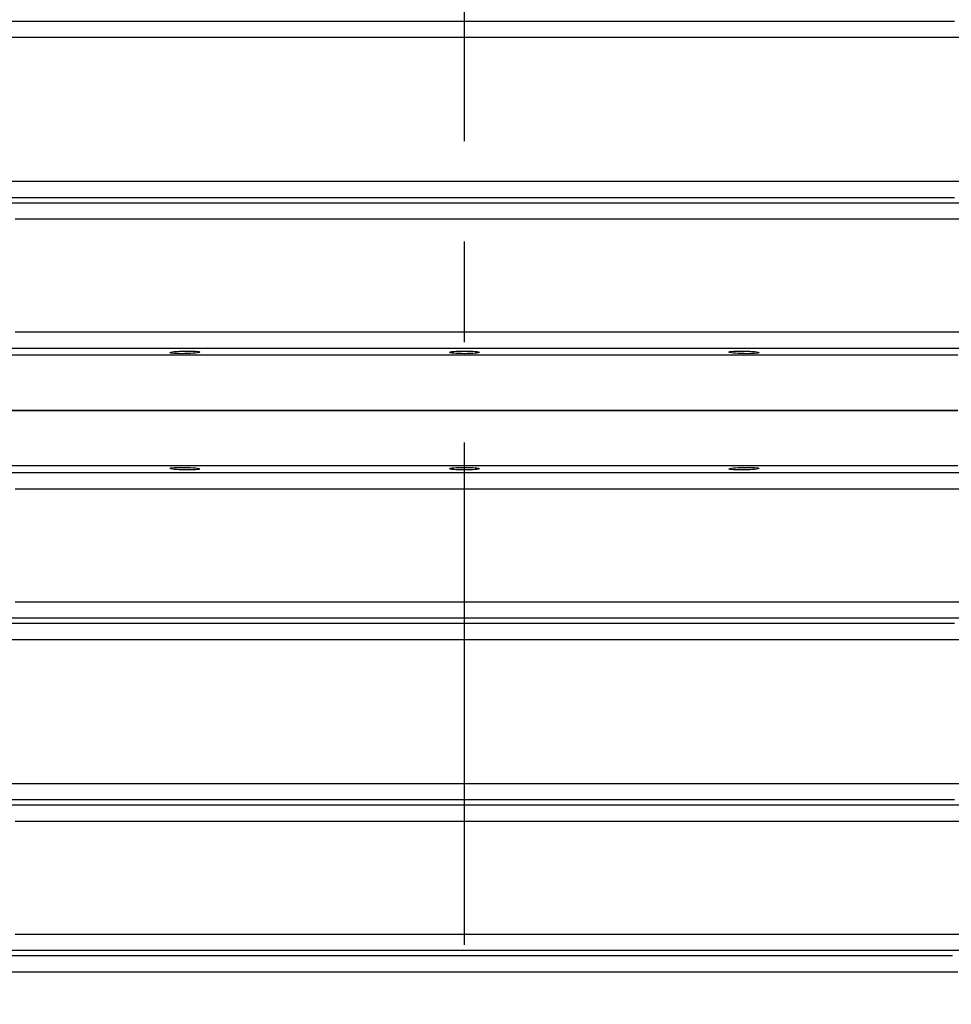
# Model space of a CAD drawing. Header units: millimetres. Extents: x 196 to 2027204, y -221452 to 153872.
# Tile 287 of 381: x 1216677 to 1217265, y -200380 to -199758. Entities that reach past the tile are written whole.
import ezdxf

# ---------------------------------------------------------------- set-up
doc = ezdxf.new("R2010")
doc.units = ezdxf.units.MM
doc.linetypes.add('CENTER', pattern=[50.8, 31.75, -6.35, 6.35, -6.35])
doc.layers.get('Defpoints').update_dxf_attribs({"lineweight": 18})
doc.layers.add('00_Основной', color=163, linetype='Continuous', lineweight=40)
doc.layers.add('ТМ-размеры', color=25, linetype='Continuous', lineweight=20)
doc.styles.add('SFINKS', font='SFINKS.shx', dxfattribs={"width": 0.7, "oblique": 15})
doc.dimstyles.new('кира-50', dxfattribs={"dimtxt": 150, "dimasz": 40, "dimexe": 15, "dimexo": 0, "dimgap": 20, "dimtad": 1, "dimdec": 0, "dimrnd": 5, "dimdsep": 46, "dimtxsty": 'SFINKS', "dimblk1": 'OBLIQUE', "dimblk2": 'OBLIQUE', "dimsah": 1, "dimcen": 2.5, "dimclrd": 252, "dimclre": 252, "dimclrt": 252, "dimadec": 0, "dimazin": 0, "dimtfac": 1, "dimtdec": 0, "dimtofl": 0, "dimtmove": 0, "dimatfit": 3, "dimldrblk": 'OBLIQUE', "dimfxl": 15, "dimtfill": 1, "dimtolj": 1, "dimtzin": 0, "dimlwd": 20, "dimlwe": 20, "dimarcsym": 0})

# ---------------------------------------------------------------- blocks, each defined once
blk = doc.blocks.new('_Oblique')
at = {"color": 0, "linetype": 'ByBlock', "lineweight": -2}
blk.add_line((-0.5, -0.5), (0.5, 0.5), dxfattribs=at)
blk = doc.blocks.new('*D85')
at = {"layer": 'Defpoints', "color": 0, "linetype": 'ByBlock', "lineweight": 50, "transparency": 16777216}
for p in [(1216957.71, -194978.27), (1216957.71, -203390.23), (1218392.05, -203390.23)]:
    blk.add_point(p, dxfattribs=at)
at = {"layer": 'ТМ-размеры', "color": 252, "linetype": 'ByBlock', "lineweight": 20, "transparency": 16777216}
for p, q in [((1216957.71, -194978.27), (1218407.05, -194978.27)), ((1218392.05, -194978.27), (1218392.05, -203390.23)), ((1216957.71, -203390.23), (1218407.05, -203390.23))]:
    blk.add_line(p, q, dxfattribs=at)
at = {"layer": 'ТМ-размеры', "color": 252, "linetype": 'ByBlock', "lineweight": 20, "transparency": 16777216, "xscale": 40, "yscale": 40, "zscale": 40}
for p, rotation in [((1218392.05, -194978.27), 90), ((1218392.05, -203390.23), 270)]:
    blk.add_blockref('_Oblique', p, dxfattribs=dict(at, rotation=rotation))
at = {"layer": 'ТМ-размеры', "color": 252, "linetype": 'ByBlock', "transparency": 16777216, "insert": (1218297.05, -199184.25), "char_height": 150, "attachment_point": 5, "rotation": 90, "style": 'SFINKS', "bg_fill": 3, "box_fill_scale": 1.1, "bg_fill_color": 256, "bg_fill_true_color": 13158600, "bg_fill_transparency": 0}
blk.add_mtext('\\A1;8410', dxfattribs=at)

msp = doc.modelspace()

# ---------------------------------------------------------------- linework, layer by layer
at = {"color": 252, "linetype": 'CENTER', "lineweight": 25, "ltscale": 10}
msp.add_line((1216957.71, -203390.23, 0.2), (1216957.71, -194978.28, 0.2), dxfattribs=at)
at = {"layer": '00_Основной', "color": 252, "lineweight": 25, "ltscale": 10, "elevation": 0.2}
for points in [[(1217267.57, -199758.7), (1217246.33, -199758.7), (1217224.91, -199758.7), (1217203.29, -199758.7), (1217181.52, -199758.7), (1217159.58, -199758.7), (1217137.51, -199758.7), (1217115.29, -199758.7), (1217092.99, -199758.7), (1217070.59, -199758.7), (1217048.1, -199758.7), (1217025.56, -199758.7), (1217002.97, -199758.7), (1216980.35, -199758.7), (1216957.72, -199758.7), (1216935.07, -199758.7), (1216912.45, -199758.7), (1216889.86, -199758.7), (1216867.32, -199758.7), (1216844.83, -199758.7), (1216822.43, -199758.7), (1216800.12, -199758.7), (1216777.91, -199758.7), (1216755.84, -199758.7), (1216733.9, -199758.7), (1216712.13, -199758.7), (1216690.51, -199758.7), (1216669.09, -199758.7)], [(1216666.04, -199768.66), (1216687.68, -199768.66), (1216709.53, -199768.66), (1216731.54, -199768.66), (1216753.71, -199768.66), (1216776.02, -199768.66), (1216798.46, -199768.66), (1216820.99, -199768.66), (1216843.64, -199768.66), (1216866.36, -199768.66), (1216889.14, -199768.66), (1216911.97, -199768.66), (1216934.83, -199768.66), (1216957.72, -199768.66), (1216980.59, -199768.66), (1217003.45, -199768.66), (1217026.28, -199768.66), (1217049.06, -199768.66), (1217071.78, -199768.66), (1217094.42, -199768.66), (1217116.96, -199768.66), (1217139.4, -199768.66), (1217161.71, -199768.66), (1217183.87, -199768.66), (1217205.89, -199768.66), (1217227.73, -199768.66), (1217249.38, -199768.66), (1217270.84, -199768.66)], [(1217270.84, -199859.85), (1217249.38, -199859.85), (1217227.73, -199859.85), (1217205.89, -199859.85), (1217183.87, -199859.85), (1217161.71, -199859.85), (1217139.4, -199859.85), (1217116.96, -199859.85), (1217094.42, -199859.85), (1217071.78, -199859.85), (1217049.06, -199859.85), (1217026.28, -199859.85), (1217003.45, -199859.85), (1216980.59, -199859.85), (1216957.72, -199859.85), (1216934.83, -199859.85), (1216911.97, -199859.85), (1216889.14, -199859.85), (1216866.36, -199859.85), (1216843.64, -199859.85), (1216820.99, -199859.85), (1216798.46, -199859.85), (1216776.02, -199859.85), (1216753.71, -199859.85), (1216731.54, -199859.85), (1216709.53, -199859.85), (1216687.68, -199859.85), (1216666.04, -199859.85)], [(1216669.09, -199869.81), (1216690.51, -199869.81), (1216712.13, -199869.81), (1216733.9, -199869.81), (1216755.84, -199869.81), (1216777.91, -199869.81), (1216800.12, -199869.81), (1216822.43, -199869.81), (1216844.83, -199869.81), (1216867.32, -199869.81), (1216889.86, -199869.81), (1216912.45, -199869.81), (1216935.07, -199869.81), (1216957.72, -199869.81), (1216980.35, -199869.81), (1217002.97, -199869.81), (1217025.56, -199869.81), (1217048.1, -199869.81), (1217070.59, -199869.81), (1217092.99, -199869.81), (1217115.29, -199869.81), (1217137.51, -199869.81), (1217159.58, -199869.81), (1217181.52, -199869.81), (1217203.29, -199869.81), (1217224.91, -199869.81), (1217246.33, -199869.81), (1217267.57, -199869.81)], [(1217283.78, -199873.45), (1217264.45, -199873.45), (1217244.92, -199873.45), (1217225.19, -199873.45), (1217205.3, -199873.45), (1217185.24, -199873.45), (1217165.04, -199873.45), (1217144.69, -199873.45), (1217124.23, -199873.45), (1217103.65, -199873.45), (1217082.98, -199873.45), (1217062.22, -199873.45), (1217041.41, -199873.45), (1217020.52, -199873.45), (1216999.61, -199873.45), (1216978.67, -199873.45), (1216957.72, -199873.45), (1216936.75, -199873.45), (1216915.8, -199873.45), (1216894.89, -199873.45), (1216874.01, -199873.45), (1216853.2, -199873.45), (1216832.44, -199873.45), (1216811.76, -199873.45), (1216791.19, -199873.45), (1216770.73, -199873.45), (1216750.38, -199873.45), (1216730.17, -199873.45), (1216710.12, -199873.45), (1216690.22, -199873.45), (1216670.5, -199873.45)], [(1216673.7, -199883.41), (1216693.2, -199883.41), (1216712.87, -199883.41), (1216732.71, -199883.41), (1216752.7, -199883.41), (1216772.82, -199883.41), (1216793.05, -199883.41), (1216813.4, -199883.41), (1216833.83, -199883.41), (1216854.35, -199883.41), (1216874.94, -199883.41), (1216895.58, -199883.41), (1216916.27, -199883.41), (1216936.99, -199883.41), (1216957.72, -199883.41), (1216978.43, -199883.41), (1216999.14, -199883.41), (1217019.83, -199883.41), (1217040.48, -199883.41), (1217061.06, -199883.41), (1217081.59, -199883.41), (1217102.03, -199883.41), (1217122.36, -199883.41), (1217142.61, -199883.41), (1217162.72, -199883.41), (1217182.71, -199883.41), (1217202.55, -199883.41), (1217222.21, -199883.41), (1217241.72, -199883.41), (1217261.03, -199883.41), (1217280.16, -199883.41)], [(1217280.16, -199955.1), (1217261.03, -199955.1), (1217241.72, -199955.1), (1217222.21, -199955.1), (1217202.55, -199955.1), (1217182.71, -199955.1), (1217162.72, -199955.1), (1217142.61, -199955.1), (1217122.36, -199955.1), (1217102.03, -199955.1), (1217081.59, -199955.1), (1217061.06, -199955.1), (1217040.48, -199955.1), (1217019.83, -199955.1), (1216999.14, -199955.1), (1216978.43, -199955.1), (1216957.72, -199955.1), (1216936.99, -199955.1), (1216916.27, -199955.1), (1216895.58, -199955.1), (1216874.94, -199955.1), (1216854.35, -199955.1), (1216833.83, -199955.1), (1216813.4, -199955.1), (1216793.05, -199955.1), (1216772.82, -199955.1), (1216752.7, -199955.1), (1216732.71, -199955.1), (1216712.87, -199955.1), (1216693.2, -199955.1), (1216673.7, -199955.1)], [(1216670.5, -199965.06), (1216690.22, -199965.06), (1216710.12, -199965.06), (1216730.17, -199965.06), (1216750.38, -199965.06), (1216770.73, -199965.06), (1216791.19, -199965.06), (1216811.76, -199965.06), (1216832.44, -199965.06), (1216853.2, -199965.06), (1216874.01, -199965.06), (1216894.89, -199965.06), (1216915.8, -199965.06), (1216936.75, -199965.06), (1216957.72, -199965.06), (1216978.67, -199965.06), (1216999.61, -199965.06), (1217020.52, -199965.06), (1217041.41, -199965.06), (1217062.22, -199965.06), (1217082.98, -199965.06), (1217103.65, -199965.06), (1217124.23, -199965.06), (1217144.69, -199965.06), (1217165.04, -199965.06), (1217185.24, -199965.06), (1217205.3, -199965.06), (1217225.19, -199965.06), (1217244.92, -199965.06), (1217264.45, -199965.06), (1217283.78, -199965.06)], [(1216957.72, -199969.5), (1216934.94, -199969.5), (1216912.18, -199969.5), (1216889.45, -199969.5), (1216866.77, -199969.5), (1216844.15, -199969.5), (1216821.61, -199969.5), (1216799.17, -199969.5), (1216776.83, -199969.5), (1216754.61, -199969.5), (1216732.53, -199969.5), (1216710.62, -199969.5), (1216688.87, -199969.5), (1216667.3, -199969.5)], [(1217269.49, -199969.5), (1217248.12, -199969.5), (1217226.56, -199969.5), (1217204.8, -199969.5), (1217182.89, -199969.5), (1217160.8, -199969.5), (1217138.59, -199969.5), (1217116.25, -199969.5), (1217093.81, -199969.5), (1217071.27, -199969.5), (1217048.65, -199969.5), (1217025.97, -199969.5), (1217003.24, -199969.5), (1216980.48, -199969.5), (1216957.72, -199969.5)], [(1216957.72, -200004.5), (1216934.94, -200004.5), (1216912.18, -200004.5), (1216889.45, -200004.5), (1216866.77, -200004.5), (1216844.15, -200004.5), (1216821.61, -200004.5), (1216799.17, -200004.5), (1216776.83, -200004.5), (1216754.61, -200004.5), (1216732.53, -200004.5), (1216710.62, -200004.5), (1216688.87, -200004.5), (1216667.3, -200004.5)], [(1216667.3, -200004.5), (1216688.87, -200004.5), (1216710.62, -200004.5), (1216732.53, -200004.5), (1216754.61, -200004.5), (1216776.83, -200004.5), (1216799.17, -200004.5), (1216821.61, -200004.5), (1216844.15, -200004.5), (1216866.77, -200004.5), (1216889.45, -200004.5), (1216912.18, -200004.5), (1216934.94, -200004.5), (1216957.72, -200004.5)], [(1217269.49, -200004.5), (1217248.12, -200004.5), (1217226.56, -200004.5), (1217204.8, -200004.5), (1217182.89, -200004.5), (1217160.8, -200004.5), (1217138.59, -200004.5), (1217116.25, -200004.5), (1217093.81, -200004.5), (1217071.27, -200004.5), (1217048.65, -200004.5), (1217025.97, -200004.5), (1217003.24, -200004.5), (1216980.48, -200004.5), (1216957.72, -200004.5)], [(1216957.72, -200004.5), (1216980.48, -200004.5), (1217003.24, -200004.5), (1217025.97, -200004.5), (1217048.65, -200004.5), (1217071.27, -200004.5), (1217093.81, -200004.5), (1217116.25, -200004.5), (1217138.59, -200004.5), (1217160.8, -200004.5), (1217182.89, -200004.5), (1217204.8, -200004.5), (1217226.56, -200004.5), (1217248.12, -200004.5), (1217269.49, -200004.5)], [(1216957.72, -200039.51), (1216934.94, -200039.51), (1216912.18, -200039.51), (1216889.45, -200039.51), (1216866.77, -200039.51), (1216844.15, -200039.51), (1216821.61, -200039.51), (1216799.17, -200039.51), (1216776.83, -200039.51), (1216754.61, -200039.51), (1216732.53, -200039.51), (1216710.62, -200039.51), (1216688.87, -200039.51), (1216667.3, -200039.51)], [(1217269.49, -200039.51), (1217248.12, -200039.51), (1217226.56, -200039.51), (1217204.8, -200039.51), (1217182.89, -200039.51), (1217160.8, -200039.51), (1217138.59, -200039.51), (1217116.25, -200039.51), (1217093.81, -200039.51), (1217071.27, -200039.51), (1217048.65, -200039.51), (1217025.97, -200039.51), (1217003.24, -200039.51), (1216980.48, -200039.51), (1216957.72, -200039.51)], [(1217283.78, -200043.95), (1217264.45, -200043.95), (1217244.92, -200043.95), (1217225.19, -200043.95), (1217205.3, -200043.95), (1217185.24, -200043.95), (1217165.04, -200043.95), (1217144.69, -200043.95), (1217124.23, -200043.95), (1217103.65, -200043.95), (1217082.98, -200043.95), (1217062.22, -200043.95), (1217041.41, -200043.95), (1217020.52, -200043.95), (1216999.61, -200043.95), (1216978.67, -200043.95), (1216957.72, -200043.95), (1216936.75, -200043.95), (1216915.8, -200043.95), (1216894.89, -200043.95), (1216874.01, -200043.95), (1216853.2, -200043.95), (1216832.44, -200043.95), (1216811.76, -200043.95), (1216791.19, -200043.95), (1216770.73, -200043.95), (1216750.38, -200043.95), (1216730.17, -200043.95), (1216710.12, -200043.95), (1216690.22, -200043.95), (1216670.5, -200043.95)], [(1216673.7, -200053.92), (1216693.2, -200053.92), (1216712.87, -200053.92), (1216732.71, -200053.92), (1216752.7, -200053.92), (1216772.82, -200053.92), (1216793.05, -200053.92), (1216813.4, -200053.92), (1216833.83, -200053.92), (1216854.35, -200053.92), (1216874.94, -200053.92), (1216895.58, -200053.92), (1216916.27, -200053.92), (1216936.99, -200053.92), (1216957.72, -200053.92), (1216978.43, -200053.92), (1216999.14, -200053.92), (1217019.83, -200053.92), (1217040.48, -200053.92), (1217061.06, -200053.92), (1217081.59, -200053.92), (1217102.03, -200053.92), (1217122.36, -200053.92), (1217142.61, -200053.92), (1217162.72, -200053.92), (1217182.71, -200053.92), (1217202.55, -200053.92), (1217222.21, -200053.92), (1217241.72, -200053.92), (1217261.03, -200053.92), (1217280.16, -200053.92)], [(1217280.16, -200125.59), (1217261.03, -200125.59), (1217241.72, -200125.59), (1217222.21, -200125.59), (1217202.55, -200125.59), (1217182.71, -200125.59), (1217162.72, -200125.59), (1217142.61, -200125.59), (1217122.36, -200125.59), (1217102.03, -200125.59), (1217081.59, -200125.59), (1217061.06, -200125.59), (1217040.48, -200125.59), (1217019.83, -200125.59), (1216999.14, -200125.59), (1216978.43, -200125.59), (1216957.72, -200125.59), (1216936.99, -200125.59), (1216916.27, -200125.59), (1216895.58, -200125.59), (1216874.94, -200125.59), (1216854.35, -200125.59), (1216833.83, -200125.59), (1216813.4, -200125.59), (1216793.05, -200125.59), (1216772.82, -200125.59), (1216752.7, -200125.59), (1216732.71, -200125.59), (1216712.87, -200125.59), (1216693.2, -200125.59), (1216673.7, -200125.59)], [(1217267.57, -200139.2), (1217246.33, -200139.2), (1217224.91, -200139.2), (1217203.29, -200139.2), (1217181.52, -200139.2), (1217159.58, -200139.2), (1217137.51, -200139.2), (1217115.29, -200139.2), (1217092.99, -200139.2), (1217070.59, -200139.2), (1217048.1, -200139.2), (1217025.56, -200139.2), (1217002.97, -200139.2), (1216980.35, -200139.2), (1216957.72, -200139.2), (1216935.07, -200139.2), (1216912.45, -200139.2), (1216889.86, -200139.2), (1216867.32, -200139.2), (1216844.83, -200139.2), (1216822.43, -200139.2), (1216800.12, -200139.2), (1216777.91, -200139.2), (1216755.84, -200139.2), (1216733.9, -200139.2), (1216712.13, -200139.2), (1216690.51, -200139.2), (1216669.09, -200139.2)], [(1216670.5, -200135.55), (1216690.22, -200135.55), (1216710.12, -200135.55), (1216730.17, -200135.55), (1216750.38, -200135.55), (1216770.73, -200135.55), (1216791.19, -200135.55), (1216811.76, -200135.55), (1216832.44, -200135.55), (1216853.2, -200135.55), (1216874.01, -200135.55), (1216894.89, -200135.55), (1216915.8, -200135.55), (1216936.75, -200135.55), (1216957.72, -200135.55), (1216978.67, -200135.55), (1216999.61, -200135.55), (1217020.52, -200135.55), (1217041.41, -200135.55), (1217062.22, -200135.55), (1217082.98, -200135.55), (1217103.65, -200135.55), (1217124.23, -200135.55), (1217144.69, -200135.55), (1217165.04, -200135.55), (1217185.24, -200135.55), (1217205.3, -200135.55), (1217225.19, -200135.55), (1217244.92, -200135.55), (1217264.45, -200135.55), (1217283.78, -200135.55)], [(1216666.04, -200149.17), (1216687.68, -200149.17), (1216709.53, -200149.17), (1216731.54, -200149.17), (1216753.71, -200149.17), (1216776.02, -200149.17), (1216798.46, -200149.17), (1216820.99, -200149.17), (1216843.64, -200149.17), (1216866.36, -200149.17), (1216889.14, -200149.17), (1216911.97, -200149.17), (1216934.83, -200149.17), (1216957.72, -200149.17), (1216980.59, -200149.17), (1217003.45, -200149.17), (1217026.28, -200149.17), (1217049.06, -200149.17), (1217071.78, -200149.17), (1217094.42, -200149.17), (1217116.96, -200149.17), (1217139.4, -200149.17), (1217161.71, -200149.17), (1217183.87, -200149.17), (1217205.89, -200149.17), (1217227.73, -200149.17), (1217249.38, -200149.17), (1217270.84, -200149.17)], [(1217270.84, -200240.34), (1217249.38, -200240.34), (1217227.73, -200240.34), (1217205.89, -200240.34), (1217183.87, -200240.34), (1217161.71, -200240.34), (1217139.4, -200240.34), (1217116.96, -200240.34), (1217094.42, -200240.34), (1217071.78, -200240.34), (1217049.06, -200240.34), (1217026.28, -200240.34), (1217003.45, -200240.34), (1216980.59, -200240.34), (1216957.72, -200240.34), (1216934.83, -200240.34), (1216911.97, -200240.34), (1216889.14, -200240.34), (1216866.36, -200240.34), (1216843.64, -200240.34), (1216820.99, -200240.34), (1216798.46, -200240.34), (1216776.02, -200240.34), (1216753.71, -200240.34), (1216731.54, -200240.34), (1216709.53, -200240.34), (1216687.68, -200240.34), (1216666.04, -200240.34)], [(1216669.09, -200250.3), (1216690.51, -200250.3), (1216712.13, -200250.3), (1216733.9, -200250.3), (1216755.84, -200250.3), (1216777.91, -200250.3), (1216800.12, -200250.3), (1216822.43, -200250.3), (1216844.83, -200250.3), (1216867.32, -200250.3), (1216889.86, -200250.3), (1216912.45, -200250.3), (1216935.07, -200250.3), (1216957.72, -200250.3), (1216980.35, -200250.3), (1217002.97, -200250.3), (1217025.56, -200250.3), (1217048.1, -200250.3), (1217070.59, -200250.3), (1217092.99, -200250.3), (1217115.29, -200250.3), (1217137.51, -200250.3), (1217159.58, -200250.3), (1217181.52, -200250.3), (1217203.29, -200250.3), (1217224.91, -200250.3), (1217246.33, -200250.3), (1217267.57, -200250.3)], [(1217283.78, -200253.96), (1217264.45, -200253.96), (1217244.92, -200253.96), (1217225.19, -200253.96), (1217205.3, -200253.96), (1217185.24, -200253.96), (1217165.04, -200253.96), (1217144.69, -200253.96), (1217124.23, -200253.96), (1217103.65, -200253.96), (1217082.98, -200253.96), (1217062.22, -200253.96), (1217041.41, -200253.96), (1217020.52, -200253.96), (1216999.61, -200253.96), (1216978.67, -200253.96), (1216957.72, -200253.96), (1216936.75, -200253.96), (1216915.8, -200253.96), (1216894.89, -200253.96), (1216874.01, -200253.96), (1216853.2, -200253.96), (1216832.44, -200253.96), (1216811.76, -200253.96), (1216791.19, -200253.96), (1216770.73, -200253.96), (1216750.38, -200253.96), (1216730.17, -200253.96), (1216710.12, -200253.96), (1216690.22, -200253.96), (1216670.5, -200253.96)], [(1216673.7, -200263.92), (1216693.2, -200263.92), (1216712.87, -200263.92), (1216732.71, -200263.92), (1216752.7, -200263.92), (1216772.82, -200263.92), (1216793.05, -200263.92), (1216813.4, -200263.92), (1216833.83, -200263.92), (1216854.35, -200263.92), (1216874.94, -200263.92), (1216895.58, -200263.92), (1216916.27, -200263.92), (1216936.99, -200263.92), (1216957.72, -200263.92), (1216978.43, -200263.92), (1216999.14, -200263.92), (1217019.83, -200263.92), (1217040.48, -200263.92), (1217061.06, -200263.92), (1217081.59, -200263.92), (1217102.03, -200263.92), (1217122.36, -200263.92), (1217142.61, -200263.92), (1217162.72, -200263.92), (1217182.71, -200263.92), (1217202.55, -200263.92), (1217222.21, -200263.92), (1217241.72, -200263.92), (1217261.03, -200263.92), (1217280.16, -200263.92)], [(1217280.16, -200335.59), (1217261.03, -200335.59), (1217241.72, -200335.59), (1217222.21, -200335.59), (1217202.55, -200335.59), (1217182.71, -200335.59), (1217162.72, -200335.59), (1217142.61, -200335.59), (1217122.36, -200335.59), (1217102.03, -200335.59), (1217081.59, -200335.59), (1217061.06, -200335.59), (1217040.48, -200335.59), (1217019.83, -200335.59), (1216999.14, -200335.59), (1216978.43, -200335.59), (1216957.72, -200335.59), (1216936.99, -200335.59), (1216916.27, -200335.59), (1216895.58, -200335.59), (1216874.94, -200335.59), (1216854.35, -200335.59), (1216833.83, -200335.59), (1216813.4, -200335.59), (1216793.05, -200335.59), (1216772.82, -200335.59), (1216752.7, -200335.59), (1216732.71, -200335.59), (1216712.87, -200335.59), (1216693.2, -200335.59), (1216673.7, -200335.59)], [(1216670.5, -200345.55), (1216690.22, -200345.55), (1216710.12, -200345.55), (1216730.17, -200345.55), (1216750.38, -200345.55), (1216770.73, -200345.55), (1216791.19, -200345.55), (1216811.76, -200345.55), (1216832.44, -200345.55), (1216853.2, -200345.55), (1216874.01, -200345.55), (1216894.89, -200345.55), (1216915.8, -200345.55), (1216936.75, -200345.55), (1216957.72, -200345.55), (1216978.67, -200345.55), (1216999.61, -200345.55), (1217020.52, -200345.55), (1217041.41, -200345.55), (1217062.22, -200345.55), (1217082.98, -200345.55), (1217103.65, -200345.55), (1217124.23, -200345.55), (1217144.69, -200345.55), (1217165.04, -200345.55), (1217185.24, -200345.55), (1217205.3, -200345.55), (1217225.19, -200345.55), (1217244.92, -200345.55), (1217264.45, -200345.55), (1217283.78, -200345.55)], [(1217266.21, -200349.2), (1217245.07, -200349.2), (1217223.74, -200349.2), (1217202.21, -200349.2), (1217180.52, -200349.2), (1217158.67, -200349.2), (1217136.7, -200349.2), (1217114.59, -200349.2), (1217092.38, -200349.2), (1217070.08, -200349.2), (1217047.69, -200349.2), (1217025.25, -200349.2), (1217002.76, -200349.2), (1216980.24, -200349.2), (1216957.72, -200349.2), (1216935.18, -200349.2), (1216912.66, -200349.2), (1216890.16, -200349.2), (1216867.73, -200349.2), (1216845.35, -200349.2), (1216823.04, -200349.2), (1216800.83, -200349.2), (1216778.73, -200349.2), (1216756.75, -200349.2), (1216734.9, -200349.2), (1216713.21, -200349.2), (1216691.68, -200349.2), (1216670.34, -200349.2)], [(1216667.3, -200359.17), (1216688.87, -200359.17), (1216710.62, -200359.17), (1216732.53, -200359.17), (1216754.61, -200359.17), (1216776.83, -200359.17), (1216799.17, -200359.17), (1216821.61, -200359.17), (1216844.15, -200359.17), (1216866.77, -200359.17), (1216889.45, -200359.17), (1216912.18, -200359.17), (1216934.94, -200359.17), (1216957.72, -200359.17), (1216980.48, -200359.17), (1217003.24, -200359.17), (1217025.97, -200359.17), (1217048.65, -200359.17), (1217071.27, -200359.17), (1217093.81, -200359.17), (1217116.25, -200359.17), (1217138.59, -200359.17), (1217160.8, -200359.17), (1217182.89, -200359.17), (1217204.8, -200359.17), (1217226.56, -200359.17), (1217248.12, -200359.17), (1217269.49, -200359.17)]]:
    msp.add_lwpolyline(points, dxfattribs=at)
for points in [[(1216774.29, -199967.3), (1216775.73, -199967.18), (1216777.38, -199967.06), (1216779.17, -199966.99), (1216781.02, -199966.94), (1216782.85, -199966.92), (1216784.64, -199966.94), (1216786.29, -199966.98), (1216787.72, -199967.06), (1216788.89, -199967.16), (1216789.77, -199967.29), (1216790.3, -199967.43), (1216790.49, -199967.58), (1216790.3, -199967.75), (1216789.74, -199967.91), (1216788.86, -199968.06), (1216787.69, -199968.2), (1216786.26, -199968.33), (1216784.6, -199968.44), (1216782.81, -199968.52), (1216780.97, -199968.57), (1216779.12, -199968.59), (1216777.33, -199968.57), (1216775.68, -199968.53), (1216774.25, -199968.44), (1216773.07, -199968.35), (1216772.2, -199968.22), (1216771.66, -199968.08), (1216771.48, -199967.92), (1216771.68, -199967.77), (1216772.23, -199967.6), (1216773.1, -199967.44)], [(1216951, -199967.16), (1216952.44, -199967.06), (1216954.11, -199966.99), (1216955.88, -199966.94), (1216957.73, -199966.92), (1216959.56, -199966.94), (1216961.36, -199966.99), (1216963.02, -199967.06), (1216964.45, -199967.18), (1216965.61, -199967.3), (1216966.48, -199967.44), (1216967.03, -199967.6), (1216967.21, -199967.75), (1216967.03, -199967.92), (1216966.48, -199968.08), (1216965.59, -199968.22), (1216964.42, -199968.35), (1216962.99, -199968.44), (1216961.33, -199968.52), (1216959.54, -199968.57), (1216957.7, -199968.59), (1216955.85, -199968.57), (1216954.08, -199968.52), (1216952.41, -199968.44), (1216950.99, -199968.35), (1216949.8, -199968.22), (1216948.92, -199968.08), (1216948.39, -199967.92), (1216948.21, -199967.75), (1216948.39, -199967.6), (1216948.94, -199967.44), (1216949.81, -199967.29)], [(1217127.71, -199967.06), (1217129.15, -199966.98), (1217130.82, -199966.94), (1217132.61, -199966.92), (1217134.45, -199966.94), (1217136.29, -199966.99), (1217138.09, -199967.08), (1217139.74, -199967.18), (1217141.16, -199967.3), (1217142.33, -199967.44), (1217143.21, -199967.61), (1217143.76, -199967.77), (1217143.94, -199967.94), (1217143.76, -199968.08), (1217143.21, -199968.23), (1217142.33, -199968.35), (1217141.15, -199968.44), (1217139.72, -199968.53), (1217138.07, -199968.57), (1217136.27, -199968.59), (1217134.43, -199968.57), (1217132.6, -199968.52), (1217130.8, -199968.44), (1217129.14, -199968.33), (1217127.71, -199968.2), (1217126.53, -199968.06), (1217125.65, -199967.91), (1217125.12, -199967.74), (1217124.93, -199967.58), (1217125.12, -199967.43), (1217125.67, -199967.29), (1217126.54, -199967.16)], [(1216774.29, -200041.71), (1216773.1, -200041.56), (1216772.23, -200041.4), (1216771.68, -200041.24), (1216771.48, -200041.08), (1216771.66, -200040.92), (1216772.2, -200040.78), (1216773.07, -200040.65), (1216774.23, -200040.55), (1216775.65, -200040.48), (1216777.31, -200040.44), (1216779.1, -200040.43), (1216780.94, -200040.44), (1216782.81, -200040.48), (1216784.6, -200040.57), (1216786.25, -200040.67), (1216787.68, -200040.79), (1216788.86, -200040.94), (1216789.74, -200041.09), (1216790.29, -200041.26), (1216790.49, -200041.41), (1216790.32, -200041.57), (1216789.78, -200041.71), (1216788.9, -200041.84), (1216787.73, -200041.95), (1216786.31, -200042.02), (1216784.64, -200042.06), (1216782.87, -200042.08), (1216781.02, -200042.06), (1216779.18, -200042.02), (1216777.39, -200041.94), (1216775.73, -200041.84)], [(1216951, -200041.84), (1216949.83, -200041.71), (1216948.94, -200041.57), (1216948.39, -200041.41), (1216948.21, -200041.24), (1216948.39, -200041.09), (1216948.94, -200040.94), (1216949.8, -200040.79), (1216950.97, -200040.67), (1216952.4, -200040.57), (1216954.03, -200040.48), (1216955.84, -200040.44), (1216957.69, -200040.43), (1216959.54, -200040.44), (1216961.33, -200040.48), (1216962.98, -200040.57), (1216964.42, -200040.67), (1216965.59, -200040.79), (1216966.47, -200040.94), (1216967.02, -200041.09), (1216967.21, -200041.24), (1216967.03, -200041.4), (1216966.49, -200041.57), (1216965.62, -200041.71), (1216964.46, -200041.84), (1216963.02, -200041.94), (1216961.37, -200042.02), (1216959.58, -200042.06), (1216957.73, -200042.09), (1216955.9, -200042.06), (1216954.11, -200042.02), (1216952.44, -200041.95)], [(1217127.71, -200041.95), (1217126.54, -200041.85), (1217125.67, -200041.72), (1217125.12, -200041.58), (1217124.93, -200041.43), (1217125.12, -200041.26), (1217125.67, -200041.1), (1217126.53, -200040.95), (1217127.7, -200040.79), (1217129.13, -200040.68), (1217130.77, -200040.57), (1217132.57, -200040.48), (1217134.42, -200040.44), (1217136.27, -200040.43), (1217138.07, -200040.44), (1217139.72, -200040.48), (1217141.15, -200040.55), (1217142.32, -200040.65), (1217143.19, -200040.78), (1217143.74, -200040.92), (1217143.94, -200041.08), (1217143.76, -200041.23), (1217143.22, -200041.4), (1217142.34, -200041.56), (1217141.17, -200041.7), (1217139.74, -200041.82), (1217138.09, -200041.94), (1217136.29, -200042.02), (1217134.46, -200042.06), (1217132.61, -200042.08), (1217130.82, -200042.08), (1217129.16, -200042.02)]]:
    msp.add_lwpolyline(points, close=True, dxfattribs=at)

# ---------------------------------------------------------------- next in the draw order: dimensions: what is measured, and where the dimension line sits
at = {"layer": 'ТМ-размеры', "color": 3, "linetype": 'ByBlock'}
dim = msp.add_linear_dim(base=(1218392.05, -203390.23, 0.2), p1=(1216957.71, -194978.27, 0.2), p2=(1216957.71, -203390.23, 0.2), angle=90, dimstyle='кира-50', dxfattribs=at)
dim.commit()
dim.dimension.update_dxf_attribs({"geometry": '*D85', "text_midpoint": (1218297.05, -199184.25, 0.2)})

doc.saveas('drawing.dxf')
